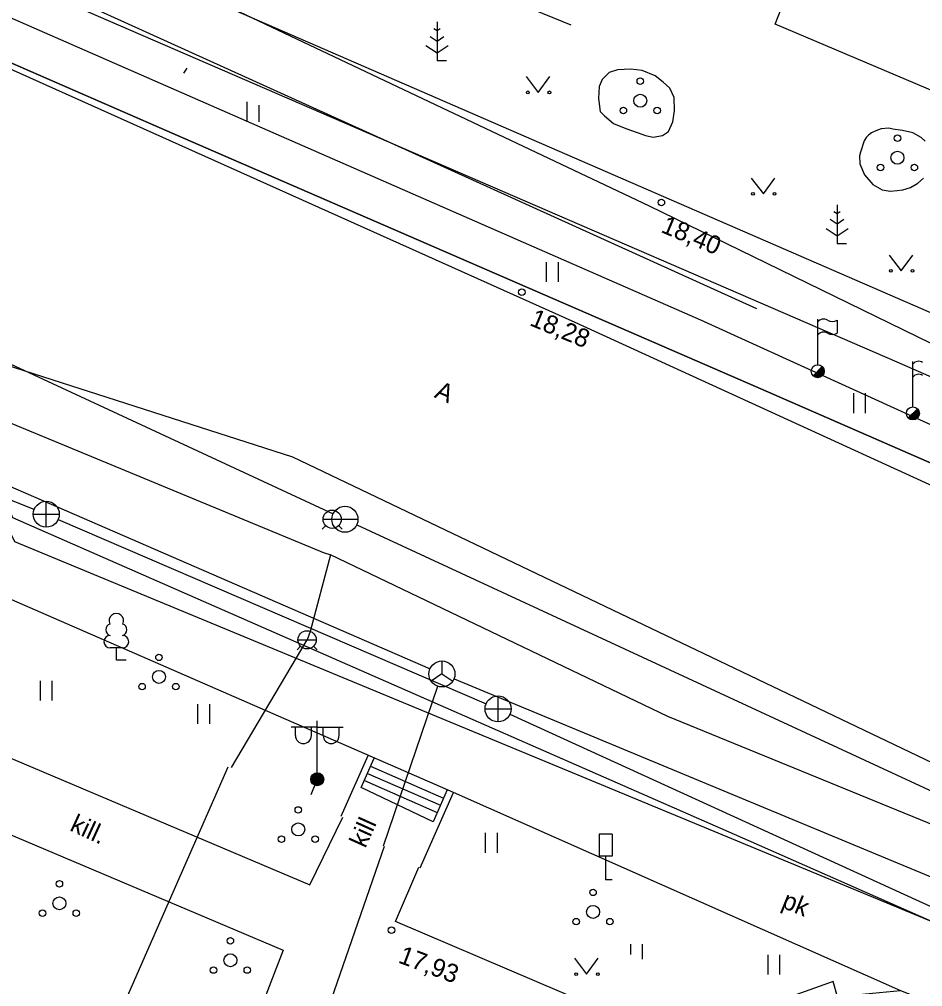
# Model space of a CAD drawing. Extents: x 713497 to 713863, y 6590062 to 6590327.
# Drawn here: x 713588.22 to 713622.93, y 6590222.86 to 6590260.04 of the extents above; entities that cross this region are included whole.
import ezdxf

# ---------------------------------------------------------------- set-up
doc = ezdxf.new("R2010")
doc.units = 0
for name, color, linetype in [('HALJASTUS', 7, 'Continuous'), ('HOONE', 7, 'Continuous'), ('KKAEV', 7, 'Continuous'), ('KORGUS', 7, 'Continuous'), ('KPKAABEL', 7, 'Continuous'), ('LIIKLUS', 7, 'Continuous'), ('MPKAABEL', 7, 'Continuous'), ('POST', 7, 'Continuous'), ('PUU', 7, 'Continuous'), ('RAJATIS', 7, 'Continuous'), ('SIKAEV', 7, 'Continuous'), ('SITRASS', 7, 'Continuous'), ('SKTRASS', 7, 'Continuous'), ('TEE', 7, 'Continuous'), ('TTRASS', 7, 'Continuous'), ('VKAEV', 7, 'Continuous'), ('VTRASS', 7, 'Continuous'), ('По умолчанию', 7, 'Continuous'), ('Слой 1', 7, 'Continuous')]:
    doc.layers.add(name, color=color, linetype=linetype)

msp = doc.modelspace()

# ---------------------------------------------------------------- linework, layer by layer
at = {"layer": 'HALJASTUS'}
for p, q in [((713607.697, 6590257.837), (713608.16, 6590257.23)), ((713608.16, 6590257.23), (713608.606, 6590257.837)), ((713596.968, 6590256.862), (713596.968, 6590256.101)), ((713597.423, 6590256.732), (713597.423, 6590256.101)), ((713616.347, 6590253.937), (713616.81, 6590253.33)), ((713616.81, 6590253.33), (713617.256, 6590253.937)), ((713621.647, 6590250.977), (713622.11, 6590250.37)), ((713622.11, 6590250.37), (713622.556, 6590250.977)), ((713608.464, 6590250.71), (713608.464, 6590249.949)), ((713608.919, 6590250.71), (713608.919, 6590249.949)), ((713620.271, 6590245.666), (713620.271, 6590244.905)), ((713620.726, 6590245.666), (713620.726, 6590244.905)), ((713589.016, 6590234.611), (713589.016, 6590233.85)), ((713589.471, 6590234.611), (713589.471, 6590233.85)), ((713595.072, 6590233.72), (713595.072, 6590232.958)), ((713595.527, 6590233.72), (713595.527, 6590232.958)), ((713606.126, 6590228.765), (713606.126, 6590228.004)), ((713606.581, 6590228.765), (713606.581, 6590228.004)), ((713611.699, 6590224.495), (713611.699, 6590224.096)), ((713612.154, 6590224.495), (713612.154, 6590223.909)), ((713616.975, 6590224.086), (713616.975, 6590223.325)), ((713617.43, 6590224.086), (713617.43, 6590223.325)), ((713609.557, 6590223.947), (713610.02, 6590223.34)), ((713610.02, 6590223.34), (713610.466, 6590223.947))]:
    msp.add_line(p, q, dxfattribs=at)
for points in [[(713609.43, 6590259.81), (713602.25, 6590262.75)], [(713612, 6590255.67), (713612.28, 6590255.57), (713612.57, 6590255.51), (713612.94, 6590255.57), (713613.17, 6590255.72), (713613.33, 6590256.1), (713613.4, 6590256.52), (713613.38, 6590257.03), (713613.21, 6590257.39), (713612.96, 6590257.62), (713612.65, 6590257.86), (713612.15, 6590258.07), (713611.72, 6590258.12), (713611.2, 6590258.1), (713610.88, 6590258), (713610.62, 6590257.73), (713610.5, 6590257.46), (713610.47, 6590256.99), (713610.54, 6590256.5), (713610.7, 6590256.33), (713611.05, 6590256.04), (713611.53, 6590255.84), (713612, 6590255.67)], [(713621.79, 6590255.82), (713621.63, 6590255.85), (713621.34, 6590255.83), (713621.13, 6590255.75), (713620.97, 6590255.68), (713620.85, 6590255.58), (713620.76, 6590255.49), (713620.68, 6590255.37), (713620.54, 6590254.93), (713620.5, 6590254.79), (713620.51, 6590254.48), (713620.7, 6590254.06), (713621.02, 6590253.69), (713621.38, 6590253.49), (713621.68, 6590253.43), (713621.95, 6590253.46), (713622.17, 6590253.49), (713622.46, 6590253.57), (713622.75, 6590253.74), (713622.96, 6590253.93)], [(713623.02, 6590255.35), (713622.87, 6590255.5), (713622.55, 6590255.67), (713622.16, 6590255.77), (713621.79, 6590255.82)]]:
    msp.add_lwpolyline(points, dxfattribs=at)
for centre, radius in [((713612.08, 6590257.66), 0.125), ((713607.759, 6590257.23), 0.055), ((713608.588, 6590257.23), 0.055), ((713612.08, 6590256.91), 0.25), ((713611.43, 6590256.535), 0.125), ((713612.73, 6590256.535), 0.125), ((713621.96, 6590255.47), 0.125), ((713621.96, 6590254.72), 0.25), ((713621.31, 6590254.345), 0.125), ((713622.61, 6590254.345), 0.125), ((713616.409, 6590253.33), 0.055), ((713617.238, 6590253.33), 0.055), ((713621.709, 6590250.37), 0.055), ((713622.538, 6590250.37), 0.055), ((713593.588, 6590235.515), 0.125), ((713593.588, 6590234.765), 0.25), ((713592.938, 6590234.39), 0.125), ((713594.238, 6590234.39), 0.125), ((713598.94, 6590229.65), 0.125), ((713598.94, 6590228.9), 0.25), ((713598.29, 6590228.525), 0.125), ((713599.59, 6590228.525), 0.125), ((713589.76, 6590226.81), 0.125), ((713610.264, 6590226.481), 0.125), ((713589.76, 6590226.06), 0.25), ((713610.264, 6590225.731), 0.25), ((713589.11, 6590225.685), 0.125), ((713590.41, 6590225.685), 0.125), ((713609.614, 6590225.356), 0.125), ((713610.914, 6590225.356), 0.125), ((713596.33, 6590224.62), 0.125), ((713596.33, 6590223.87), 0.25), ((713595.68, 6590223.495), 0.125), ((713596.98, 6590223.495), 0.125), ((713609.619, 6590223.34), 0.055), ((713610.448, 6590223.34), 0.055)]:
    msp.add_circle(centre, radius, dxfattribs=at)
at = {"layer": 'HOONE'}
msp.add_lwpolyline([(713527.261, 6590284.603), (713571.838, 6590266.115), (713573.888, 6590266.247), (713614.395, 6590248.483), (713630.517, 6590241.151), (713667.174, 6590224.027), (713666.91, 6590213.67), (713710.13, 6590192.26), (713734.713, 6590179.152)], dxfattribs=at)
at = {"layer": 'KKAEV'}
for p, q in [((713589.257, 6590240.516), (713589.257, 6590241.516)), ((713588.757, 6590241.016), (713589.757, 6590241.016)), ((713606.614, 6590233.033), (713606.614, 6590234.033)), ((713606.114, 6590233.533), (713607.114, 6590233.533))]:
    msp.add_line(p, q, dxfattribs=at)
for centre in [(713589.257, 6590241.016), (713606.614, 6590233.533)]:
    msp.add_circle(centre, 0.5, dxfattribs=at)
at = {"layer": 'KORGUS'}
for centre in [(713612.89, 6590253), (713607.53, 6590249.55), (713602.52, 6590225.03)]:
    msp.add_circle(centre, 0.125, dxfattribs=at)
at = {"layer": 'KPKAABEL'}
msp.add_lwpolyline([(713529.988, 6590287.362), (713528.13, 6590283.39), (713562.908, 6590269.342), (713609.57, 6590248.393), (713642.834, 6590233.164), (713665.543, 6590222.669), (713703.801, 6590203.145), (713710.007, 6590200.019), (713735.256, 6590187.298), (713757.247, 6590176.218), (713786.95, 6590160.25), (713778.485, 6590144.103)], dxfattribs=at)
at = {"layer": 'LIIKLUS'}
for points in [[(713610.496, 6590228.719), (713610.496, 6590227.869)], [(713610.996, 6590228.719), (713610.496, 6590228.719)], [(713610.996, 6590228.719), (713610.996, 6590227.869)], [(713610.996, 6590227.869), (713610.496, 6590227.869)], [(713610.746, 6590227.869), (713610.746, 6590226.969)], [(713610.996, 6590226.969), (713610.746, 6590226.969)]]:
    msp.add_lwpolyline(points, dxfattribs=at)
at = {"layer": 'MPKAABEL'}
for points in [[(713649.332, 6590187.338), (713640.094, 6590185.585), (713635.77, 6590206.95), (713632.04, 6590224.25), (713630.57, 6590226.81), (713628.65, 6590228.67), (713627.42, 6590229.49), (713598.73, 6590243.21), (713583.058, 6590248.245), (713565.046, 6590256.189), (713523.612, 6590274.149), (713521.905, 6590274.877)], [(713599.669, 6590230.828), (713599.419, 6590230.233)]]:
    msp.add_lwpolyline(points, dxfattribs=at)
at = {"layer": 'POST'}
for p, q in [((713618.72, 6590246.335), (713619.074, 6590246.688)), ((713622.376, 6590244.715), (713622.73, 6590245.068)), ((713599.669, 6590231.078), (713599.669, 6590233.078)), ((713599.669, 6590232.828), (713598.669, 6590232.828)), ((713598.829, 6590232.507), (713598.829, 6590232.828)), ((713599.442, 6590232.507), (713599.442, 6590232.828)), ((713599.669, 6590232.828), (713600.669, 6590232.828)), ((713599.895, 6590232.507), (713599.895, 6590232.828)), ((713600.508, 6590232.507), (713600.508, 6590232.828))]:
    msp.add_line(p, q, dxfattribs=at)
for centre, radius in [((713618.897, 6590246.511), 0.25), ((713622.553, 6590244.891), 0.25), ((713599.669, 6590230.828), 0.25), ((713599.669, 6590230.828), 0.225), ((713599.669, 6590230.828), 0.2), ((713599.669, 6590230.828), 0.175), ((713599.669, 6590230.828), 0.15), ((713599.669, 6590230.828), 0.125), ((713599.669, 6590230.828), 0.1), ((713599.669, 6590230.828), 0.075), ((713599.669, 6590230.828), 0.05), ((713599.669, 6590230.828), 0.025)]:
    msp.add_circle(centre, radius, dxfattribs=at)
for centre, radius, start, end in [((713618.897, 6590246.511), 0.225, 224.8541, 45.0356), ((713618.897, 6590246.511), 0.2, 224.8427, 45.047), ((713618.897, 6590246.511), 0.175, 224.8281, 45.0616), ((713618.897, 6590246.511), 0.15, 224.8087, 45.081), ((713618.897, 6590246.511), 0.125, 224.7814, 45.1083), ((713618.897, 6590246.511), 0.1, 224.7406, 45.1491), ((713618.897, 6590246.511), 0.075, 224.6725, 45.2172), ((713618.897, 6590246.511), 0.05, 224.5363, 45.3534), ((713618.897, 6590246.511), 0.025, 224.1278, 45.7619), ((713622.553, 6590244.891), 0.225, 224.8541, 45.0356), ((713622.553, 6590244.891), 0.2, 224.8427, 45.047), ((713622.553, 6590244.891), 0.175, 224.8281, 45.0616), ((713622.553, 6590244.891), 0.15, 224.8087, 45.081), ((713622.553, 6590244.891), 0.125, 224.7814, 45.1083), ((713622.553, 6590244.891), 0.1, 224.7406, 45.1491), ((713622.553, 6590244.891), 0.075, 224.6725, 45.2172), ((713622.553, 6590244.891), 0.05, 224.5363, 45.3534), ((713622.553, 6590244.891), 0.025, 224.1278, 45.7619), ((713599.136, 6590232.507), 0.306, 180, 0), ((713600.202, 6590232.507), 0.306, 180, 0)]:
    msp.add_arc(centre, radius, start, end, dxfattribs=at)
at = {"layer": 'PUU'}
for p, q in [((713604.27, 6590259.59), (713604.146, 6590259.673)), ((713604.27, 6590259.94), (713604.27, 6590258.44)), ((713604.394, 6590259.673), (713604.27, 6590259.59)), ((713604.27, 6590259.19), (713604.003, 6590259.368)), ((713604.537, 6590259.368), (713604.27, 6590259.19)), ((713603.846, 6590259.029), (713604.27, 6590258.747)), ((713604.27, 6590258.747), (713604.694, 6590259.029)), ((713604.63, 6590258.44), (713604.27, 6590258.44)), ((713619.64, 6590252.56), (713619.516, 6590252.643)), ((713619.64, 6590252.91), (713619.64, 6590251.41)), ((713619.764, 6590252.643), (713619.64, 6590252.56)), ((713619.64, 6590252.16), (713619.373, 6590252.338)), ((713619.907, 6590252.338), (713619.64, 6590252.16)), ((713619.216, 6590251.999), (713619.64, 6590251.717)), ((713619.64, 6590251.717), (713620.064, 6590251.999)), ((713620, 6590251.41), (713619.64, 6590251.41)), ((713592.189, 6590235.878), (713591.709, 6590235.878)), ((713591.949, 6590235.403), (713591.949, 6590235.878)), ((713592.329, 6590235.403), (713591.949, 6590235.403))]:
    msp.add_line(p, q, dxfattribs=at)
for centre, radius, start, end in [((713591.949, 6590236.923), 0.277, 332.5799, 207.4201), ((713591.779, 6590236.576), 0.233, 109.0217, 253.1415), ((713592.119, 6590236.576), 0.233, 286.8508, 70.9859), ((713591.712, 6590236.116), 0.238, 90.0016, 269.3953), ((713592.187, 6590236.116), 0.238, 270.6047, 89.9984)]:
    msp.add_arc(centre, radius, start, end, dxfattribs=at)
at = {"layer": 'RAJATIS'}
for p, q in [((713618.897, 6590246.761), (713618.897, 6590248.511)), ((713619.65, 6590248.48), (713619.65, 6590247.98)), ((713622.553, 6590245.141), (713622.553, 6590246.891))]:
    msp.add_line(p, q, dxfattribs=at)
msp.add_lwpolyline([(713604.661, 6590230.422), (713604.126, 6590229.197), (713601.362, 6590230.51), (713601.858, 6590231.646)], dxfattribs=at)
for centre, radius, start, end in [((713619.12, 6590248.227), 0.288, 57.8941, 140.7366), ((713619.454, 6590248.76), 0.341, 237.8941, 305.0219), ((713619.12, 6590247.727), 0.288, 57.8941, 140.7366), ((713619.454, 6590248.26), 0.341, 237.8941, 305.0219), ((713622.776, 6590246.607), 0.288, 57.8941, 140.7366), ((713622.776, 6590246.107), 0.288, 57.8941, 140.7366)]:
    msp.add_arc(centre, radius, start, end, dxfattribs=at)
at = {"layer": 'SIKAEV'}
for p, q in [((713604.461, 6590235.375), (713604.461, 6590234.875)), ((713604.461, 6590234.875), (713604.046, 6590234.6)), ((713604.461, 6590234.875), (713604.876, 6590234.6))]:
    msp.add_line(p, q, dxfattribs=at)
msp.add_circle((713604.461, 6590234.875), 0.5, dxfattribs=at)
at = {"layer": 'SITRASS'}
for points in [[(713576.7, 6590266.99), (713616.543, 6590248.92)], [(713572.92, 6590248.582), (713604.002, 6590235.074)], [(713602.213, 6590228.269), (713604.3, 6590234.401)], [(713604.923, 6590234.683), (713623.982, 6590226.766)], [(713602.241, 6590228.249), (713599.969, 6590221.698), (713599.041, 6590218.171), (713596.458, 6590211.727), (713594.901, 6590207.023), (713591.167, 6590199.824), (713588.927, 6590195.127), (713586.948, 6590189.632), (713585.009, 6590184.363), (713583.469, 6590179.204), (713580.689, 6590186.071), (713578.298, 6590191.391), (713576.387, 6590196.098), (713575.337, 6590198.266), (713575.138, 6590199.078)]]:
    msp.add_lwpolyline(points, dxfattribs=at)
at = {"layer": 'SKTRASS'}
for points in [[(713588.792, 6590241.201), (713583.155, 6590243.435)], [(713589.716, 6590240.819), (713606.155, 6590233.731)], [(713607.069, 6590233.326), (713625.321, 6590224.986)]]:
    msp.add_lwpolyline(points, dxfattribs=at)
at = {"layer": 'TEE'}
for p, q in [((713601.599, 6590231.052), (713604.402, 6590229.828)), ((713601.719, 6590231.327), (713604.522, 6590230.103)), ((713601.479, 6590230.777), (713604.282, 6590229.553))]:
    msp.add_line(p, q, dxfattribs=at)
for points in [[(713670.756, 6590228.07), (713634.678, 6590243.788), (713580.049, 6590267.542), (713581.278, 6590270.224), (713582.538, 6590273.183), (713586.336, 6590281.535), (713592.563, 6590296.145)], [(713666.108, 6590223.285), (713665.125, 6590223.708), (713665.399, 6590224.292), (713664.368, 6590224.758), (713664.105, 6590224.17), (713638.24, 6590236.433), (713616.511, 6590245.926), (713594.802, 6590255.36), (713577.886, 6590262.747), (713575.141, 6590263.944), (713556.827, 6590271.855), (713531.631, 6590282.846), (713531.578, 6590282.869)], [(713531.578, 6590282.869), (713531.631, 6590282.846), (713556.827, 6590271.855), (713575.141, 6590263.944), (713577.886, 6590262.747), (713594.802, 6590255.36), (713616.511, 6590245.926), (713638.24, 6590236.433), (713664.105, 6590224.17), (713664.368, 6590224.758), (713665.399, 6590224.292), (713665.125, 6590223.708), (713666.108, 6590223.285), (713666.434, 6590223.151), (713669.603, 6590225.318), (713669.834, 6590225.893), (713641.724, 6590238.195), (713621.946, 6590246.858), (713579.058, 6590265.436), (713577.886, 6590262.747)], [(713631.759, 6590245.03), (713630.049, 6590254.438), (713617.269, 6590259.855), (713618.646, 6590263.406), (713596.22, 6590272.9), (713591.585, 6590262.502)], [(713630.83, 6590222.031), (713616.226, 6590228.479), (713587.97, 6590240.88), (713584.698, 6590249.092)], [(713628.097, 6590220.194), (713623.489, 6590222.15), (713622.094, 6590222.702), (713604.901, 6590230.317), (713585.723, 6590238.689), (713583.599, 6590244.155), (713572.461, 6590248.781), (713569.103, 6590241.79)], [(713584.319, 6590236.178), (713584.579, 6590235.239), (713583.834, 6590235.055), (713583.62, 6590233.442), (713599.383, 6590226.769), (713600.647, 6590229.37)], [(713600.589, 6590229.41), (713601.624, 6590231.748)], [(713573.577, 6590222.248), (713576.477, 6590228.662), (713577.306, 6590228.488), (713577.342, 6590228.02), (713579.068, 6590227.804), (713580.515, 6590228.101), (713580.403, 6590228.806), (713582.597, 6590230.931), (713598.36, 6590224.258), (713596.683, 6590219.909)], [(713603.622, 6590227.428), (713604.901, 6590230.317)], [(713615.195, 6590220.002), (713609.06, 6590222.631), (713602.679, 6590225.366), (713603.566, 6590227.451)], [(713622.079, 6590222.701), (713619.663, 6590222.472), (713619.487, 6590223.05), (713616.663, 6590222.049)]]:
    msp.add_lwpolyline(points, dxfattribs=at)
at = {"layer": 'TTRASS'}
msp.add_lwpolyline([(713582.143, 6590267.213), (713612.417, 6590252.868), (713616.413, 6590250.919), (713630.042, 6590244.273), (713670.551, 6590224.518), (713678.954, 6590220.421)], dxfattribs=at)
at = {"layer": 'VKAEV'}
for p, q in [((713599.89, 6590240.823), (713600.59, 6590240.823)), ((713600.234, 6590240.821), (713601.234, 6590240.821)), ((713599.992, 6590240.576), (713599.853, 6590240.436)), ((713600.487, 6590240.576), (713600.627, 6590240.436)), ((713599.031, 6590235.942), (713598.891, 6590235.802)), ((713598.928, 6590236.189), (713599.628, 6590236.189)), ((713599.525, 6590235.942), (713599.665, 6590235.802))]:
    msp.add_line(p, q, dxfattribs=at)
for centre, radius in [((713600.24, 6590240.823), 0.35), ((713600.734, 6590240.821), 0.5), ((713599.278, 6590236.189), 0.35)]:
    msp.add_circle(centre, radius, dxfattribs=at)
at = {"layer": 'VTRASS'}
for points in [[(713632.54, 6590225.141), (713631.644, 6590225.667), (713613.144, 6590233.236), (713600.179, 6590239.452), (713599.949, 6590239.514), (713585.185, 6590245.627), (713571.869, 6590251.118), (713555.451, 6590258.762), (713536.955, 6590266.515), (713522.936, 6590272.405), (713508.982, 6590277.717), (713503.707, 6590280.197), (713496.861, 6590283.191)], [(713576.714, 6590251.97), (713600.281, 6590241.032)], [(713601.188, 6590240.611), (713633.951, 6590225.425)], [(713600.179, 6590239.452), (713599.396, 6590236.509), (713599.278, 6590236.189)], [(713596.372, 6590231.287), (713599.278, 6590236.189)], [(713590, 6590217.056), (713596.249, 6590231.309)]]:
    msp.add_lwpolyline(points, dxfattribs=at)
at = {"layer": 'По умолчанию'}
msp.add_line((713594.538, 6590257.969), (713594.676, 6590258.157), dxfattribs=at)
at = {"layer": 'Слой 1'}
msp.add_lwpolyline([(713639.21, 6590161.17), (713619.31, 6590158.48), (713605.01, 6590158.14), (713587.01, 6590157.64), (713579.15, 6590161.09), (713575.14, 6590170.32), (713594.16, 6590210.61), (713559.07, 6590225.5), (713569.4, 6590249.89), (713586.61, 6590242.91), (713588.04, 6590239.97), (713627.31, 6590223.7), (713629.09, 6590219.58), (713632.13, 6590197.39)], close=True, dxfattribs=at)

# ---------------------------------------------------------------- texts
at = {"layer": 'KORGUS'}
for s, rotation, p in [('18,40', 337.3016, (713612.834, 6590251.871)), ('18,28', 337.3016, (713607.792, 6590248.291)), ('17,93', 339.5414, (713602.744, 6590223.793))]:
    msp.add_text(s, height=0.7, rotation=rotation, dxfattribs=at).set_placement(p)
at = {"layer": 'TEE'}
for s, rotation, p in [('A', 336.3407, (713604.137, 6590245.522)), ('kill.', 335.2638, (713590.125, 6590228.874)), ('kill', 65.7292, (713601.515, 6590228.152)), ('pk', 337.827, (713617.472, 6590225.912))]:
    msp.add_text(s, height=0.7, rotation=rotation, dxfattribs=at).set_placement(p)

doc.saveas('drawing.dxf')
